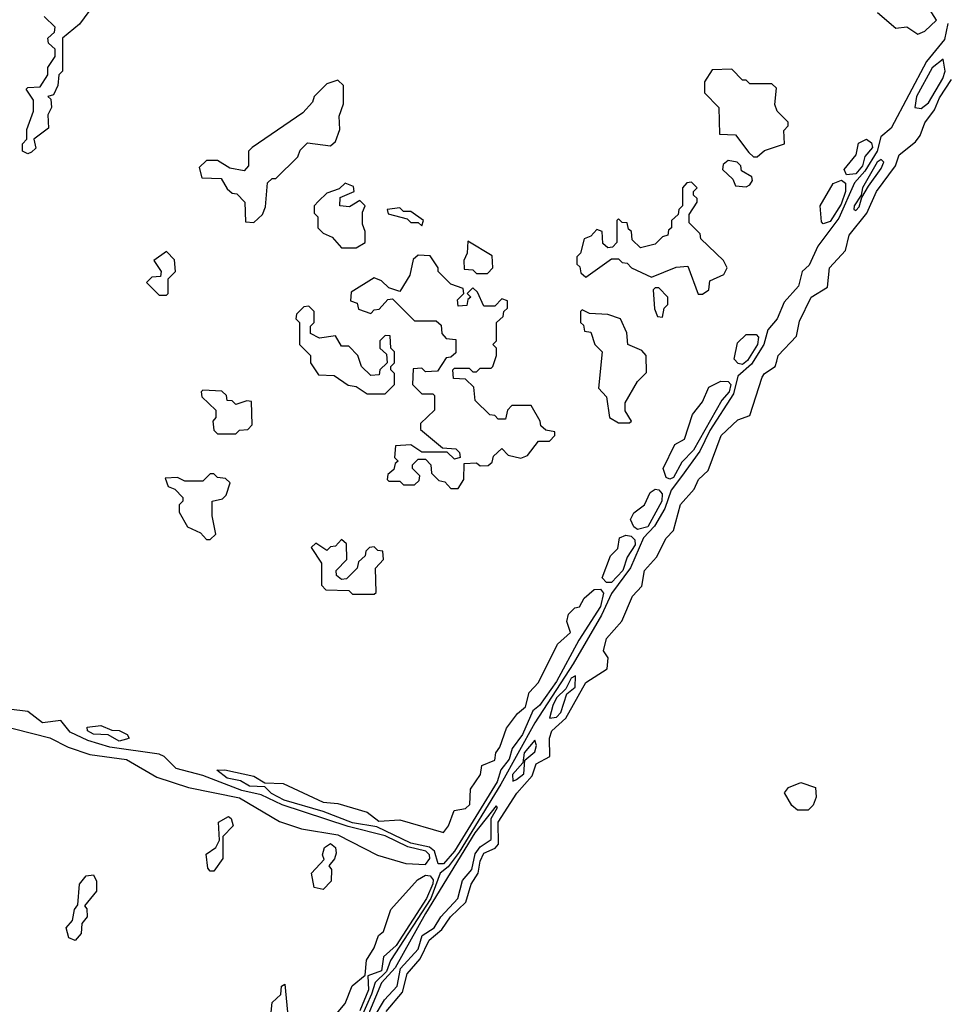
# Model space of a CAD drawing. Extents: x 2769579 to 2883812, y 684207 to 828660.
# Tile 397 of 505: x 2840302 to 2842846, y 781245 to 783946. Entities that reach past the tile are written whole.
import ezdxf

# ---------------------------------------------------------------- set-up
doc = ezdxf.new("R2010")
doc.units = 0

msp = doc.modelspace()

# ---------------------------------------------------------------- linework, layer by layer
at = {"layer": '0CON02XD'}
for points in [[(2840491.7, 783968.3), (2840466.4, 783933.6), (2840420, 783895), (2840420, 783805), (2840410, 783795), (2840407.5, 783765), (2840395, 783740), (2840380, 783735), (2840387.5, 783727.5), (2840390, 783705), (2840380, 783685), (2840381.7, 783648.3), (2840341.7, 783618.3), (2840346.4, 783593.6), (2840335, 783582.5), (2840325, 783577.5)], [(2842655, 783966), (2842705, 783922.5), (2842735, 783926.7), (2842765, 783906)], [(2842765, 783906), (2842785, 783914.4), (2842816.7, 783945), (2842797.7, 783975)], [(2840325, 783577.5), (2840310, 783585), (2840310, 783605), (2840321.7, 783618.3), (2840322.5, 783645), (2840340, 783695), (2840340, 783725), (2840320, 783755), (2840325, 783760), (2840358.3, 783761.7), (2840380, 783795), (2840380, 783815), (2840400, 783845), (2840400, 783865), (2840381.7, 783881.7), (2840380, 783895), (2840398.3, 783911.7), (2840400, 783925), (2840370, 783955)], [(2842848.1, 783935), (2842838.3, 783891.7), (2842788.8, 783831.2), (2842692.1, 783647.9), (2842663.8, 783625), (2842653.8, 783585), (2842619.7, 783530.3), (2842591.8, 783498.2), (2842548.7, 783401.3), (2842490.8, 783325), (2842467.3, 783272.7), (2842448, 783255), (2842437.8, 783215), (2842399.2, 783170.8), (2842380, 783125), (2842354.2, 783095), (2842342.7, 783055), (2842309.3, 783000.7), (2842272, 782968), (2842260.3, 782919.7), (2842195, 782819.2), (2842167.3, 782762.7), (2842117, 782693), (2842089.2, 782655), (2842071.2, 782605), (2842043.3, 782556.7), (2842012.9, 782525), (2841977.5, 782442.5), (2841925, 782372), (2841897.6, 782312.4), (2841820.6, 782179.4), (2841715, 782017.1), (2841621.5, 781848.5), (2841507.3, 781662.7), (2841477.6, 781622.4), (2841455.5, 781604.5), (2841429.5, 781535), (2841319.5, 781365), (2841308, 781335), (2841277.3, 781305), (2841266.9, 781273.1), (2841239.7, 781210.3)], [(2842775, 783702), (2842795, 783718), (2842834.4, 783785), (2842840, 783805), (2842835, 783837.5), (2842805, 783813.8), (2842762.2, 783735), (2842757.5, 783705), (2842775, 783702)], [(2842325, 783570), (2842345, 783587.5), (2842400, 783605), (2842398.3, 783641.7), (2842410, 783655), (2842410, 783665), (2842380, 783695), (2842373, 783713), (2842378.3, 783758.3), (2842365, 783770), (2842305, 783770), (2842295, 783780), (2842285, 783780), (2842255, 783810), (2842201.7, 783808.3), (2842180, 783775), (2842180, 783745), (2842220, 783705), (2842221.7, 783631.7), (2842265, 783630), (2842301.7, 783581.7), (2842315, 783570), (2842325, 783570)], [(2840945, 783390), (2840968.3, 783411.7), (2840977, 783433), (2840981.7, 783498.3), (2840995, 783510), (2841005, 783510), (2841065, 783570), (2841071.7, 783588.3), (2841091.7, 783608.3), (2841155, 783600), (2841168.3, 783611.7), (2841180, 783645), (2841178.3, 783681.7), (2841190, 783715), (2841190, 783765), (2841175, 783780), (2841145, 783770), (2841110, 783735), (2841105, 783720), (2841079.3, 783690.7), (2840940, 783595), (2840930, 783585), (2840930, 783545), (2840918.3, 783531.7), (2840878.3, 783538.3), (2840845, 783560), (2840815, 783560), (2840795, 783540), (2840801.7, 783511.7), (2840855, 783510), (2840871.7, 783481.7), (2840885, 783470), (2840898.3, 783468.3), (2840920, 783445), (2840921.7, 783391.7), (2840945, 783390)], [(2841307.1, 781225), (2841352.1, 781277.9), (2841365, 781328.8), (2841400.3, 781369.7), (2841425, 781421.2), (2841459.8, 781450.2), (2841484.3, 781485), (2841525.8, 781525), (2841540.8, 781575), (2841559.4, 781605), (2841565, 781637.5), (2841575, 781660), (2841606.4, 781673.6), (2841615.5, 781684.5), (2841614.5, 781745), (2841665.5, 781824.5), (2841708, 781872), (2841719.2, 781905), (2841756.2, 781925), (2841755.8, 781975), (2841761.4, 781995), (2841800, 782030), (2841855, 782128), (2841913.8, 782165), (2841916, 782195), (2841903.8, 782215), (2841912, 782248), (2841953.8, 782296.2), (2841982.9, 782365), (2842008.2, 782391.8), (2842016, 782435), (2842048.8, 782471.2), (2842075, 782523.8), (2842095.5, 782544.5), (2842114.4, 782615.6), (2842152.3, 782657.7), (2842163.8, 782685), (2842190.9, 782709.1), (2842226, 782805), (2842272, 782848), (2842305, 782860), (2842338.9, 782965), (2842345, 782975.7), (2842374.2, 782995), (2842379.2, 783009.2), (2842382.5, 783025), (2842432.6, 783077.4), (2842440.9, 783119.1), (2842472.5, 783185), (2842517.6, 783212.4), (2842523.1, 783265), (2842567.1, 783312.9), (2842577.5, 783355), (2842626, 783415), (2842651.9, 783475), (2842704, 783545), (2842713.8, 783575), (2842759.1, 783610.9), (2842771.5, 783628.5), (2842785, 783663.3), (2842811.5, 783698.5), (2842825, 783731.2), (2842857.8, 783782.2)], [(2842570, 783520), (2842563.8, 783535), (2842596.7, 783575), (2842602.7, 783607.3), (2842625, 783618), (2842638.3, 783608.3), (2842640.9, 783595), (2842619.7, 783570.3), (2842613.5, 783545), (2842595, 783523.5), (2842570, 783520)], [(2842295, 783487.5), (2842305, 783492.5), (2842312.5, 783505), (2842310, 783515), (2842281.7, 783531.7), (2842280, 783545), (2842270, 783555), (2842245, 783560), (2842231.7, 783548.3), (2842230, 783535), (2842258.3, 783508.3), (2842265, 783490), (2842295, 783487.5)], [(2842595, 783422.5), (2842605, 783432.5), (2842611.7, 783458.3), (2842630.5, 783489.5), (2842665, 783537.5), (2842672.5, 783555), (2842665, 783562.5), (2842654.2, 783555), (2842614, 783485), (2842610, 783465), (2842591.2, 783435), (2842590, 783425), (2842595, 783422.5)], [(2842506.2, 783386.2), (2842501.4, 783391.4), (2842498, 783435), (2842533.4, 783496.6), (2842556.1, 783506.1), (2842567.3, 783497.3), (2842567.5, 783475), (2842555, 783440), (2842525, 783392.2), (2842506.2, 783386.2)], [(2841225, 783320), (2841250, 783335), (2841250, 783365), (2841242.5, 783385), (2841242.5, 783417.5), (2841250, 783435), (2841235, 783450), (2841207, 783433), (2841180, 783435), (2841181.7, 783458.3), (2841220, 783475), (2841218.3, 783488.3), (2841195, 783497.5), (2841178.3, 783481.7), (2841145, 783470), (2841121.7, 783448.3), (2841110, 783435), (2841110, 783415), (2841120, 783405), (2841120, 783375), (2841135, 783360), (2841159.3, 783349.3), (2841185, 783320), (2841225, 783320)], [(2842175, 783193.3), (2842192.5, 783205), (2842195, 783230), (2842233, 783247), (2842242.5, 783265), (2842232.5, 783285), (2842170, 783345), (2842168.3, 783358.3), (2842138.3, 783388.3), (2842138.3, 783411.7), (2842160, 783445), (2842160, 783455), (2842150, 783465), (2842150, 783475), (2842160, 783485), (2842145, 783500), (2842131.7, 783498.3), (2842120, 783485), (2842120, 783435), (2842110, 783425), (2842108.3, 783411.7), (2842090, 783395), (2842090, 783375), (2842081.7, 783368.3), (2842080, 783355), (2842065, 783350), (2842045, 783330), (2842005, 783320), (2841981.7, 783341.7), (2841980, 783365), (2841971.7, 783371.7), (2841968.3, 783388.3), (2841955, 783390), (2841945, 783400), (2841940, 783395), (2841940, 783335), (2841928.3, 783321.7), (2841915, 783320), (2841901.7, 783331.7), (2841900, 783365), (2841885, 783370), (2841868.3, 783351.7), (2841850, 783345), (2841840, 783305), (2841830, 783295), (2841830, 783275), (2841838.3, 783268.3), (2841841.7, 783251.7), (2841855, 783240), (2841925, 783290), (2841945, 783290), (2841955, 783280), (2841968.3, 783278.3), (2841980, 783265), (2842035, 783240), (2842103, 783267), (2842135, 783270), (2842163.3, 783193.3), (2842175, 783193.3)], [(2841405, 783380), (2841410, 783395), (2841375, 783420), (2841355, 783420), (2841345, 783430), (2841310, 783425), (2841313, 783413), (2841365, 783400), (2841375, 783390), (2841395, 783390), (2841405, 783380)], [(2841585, 783250), (2841600, 783265), (2841598.3, 783298.3), (2841531.7, 783338.3), (2841530, 783305), (2841520, 783285), (2841521.7, 783261.7), (2841545, 783260), (2841555, 783250), (2841585, 783250)], [(2840705, 783190), (2840710, 783195), (2840710, 783235), (2840730, 783255), (2840727, 783287), (2840705, 783310), (2840670, 783285), (2840690, 783255), (2840688.3, 783241.7), (2840665, 783240), (2840650, 783225), (2840685, 783190), (2840705, 783190)], [(2841505, 782660), (2841520, 782685), (2841521.7, 782728.3), (2841555, 782730), (2841565, 782722.5), (2841587, 782723), (2841598.3, 782731.7), (2841601.7, 782748.3), (2841625, 782770), (2841641.7, 782751.7), (2841677, 782743), (2841695, 782750), (2841725, 782790), (2841755, 782790), (2841770, 782805), (2841770, 782815), (2841745, 782820), (2841731.7, 782831.7), (2841730, 782845), (2841705, 782887.5), (2841652.5, 782887.5), (2841640, 782875), (2841635, 782850), (2841615, 782850), (2841605, 782860), (2841591.7, 782861.7), (2841551.7, 782901.7), (2841548.3, 782938.3), (2841525, 782960), (2841491.7, 782961.7), (2841490, 782985), (2841495, 782990), (2841535, 782990), (2841545, 782980), (2841555, 782980), (2841565, 782990), (2841595, 782990), (2841600, 782995), (2841610, 783025), (2841610, 783045), (2841600, 783055), (2841610, 783065), (2841610, 783115), (2841628.3, 783131.7), (2841630, 783145), (2841640, 783155), (2841640, 783175), (2841625, 783180), (2841605, 783160), (2841575, 783160), (2841558.3, 783198.3), (2841545, 783210), (2841530, 783195), (2841540, 783185), (2841531.7, 783178.3), (2841528.3, 783161.7), (2841505, 783160), (2841503, 783177), (2841520, 783195), (2841518.3, 783208.3), (2841485, 783220), (2841450, 783255), (2841450, 783265), (2841428.3, 783298.3), (2841395, 783300), (2841381.7, 783288.3), (2841372.5, 783245), (2841345, 783200), (2841315, 783210), (2841295, 783230), (2841275, 783237.5), (2841211.7, 783198.3), (2841210, 783175), (2841228.3, 783168.3), (2841231.7, 783151.7), (2841265, 783140), (2841275, 783150), (2841288.3, 783151.7), (2841311.7, 783178.3), (2841325, 783180), (2841385, 783120), (2841445, 783120), (2841458.3, 783108.3), (2841460, 783085), (2841471.7, 783071.7), (2841498.3, 783068.3), (2841498.3, 783031.7), (2841485, 783020), (2841471.7, 783018.3), (2841448.3, 782981.7), (2841415, 782980), (2841405, 782990), (2841381.7, 782988.3), (2841380, 782945), (2841405, 782920), (2841435, 782920), (2841440, 782915), (2841440, 782875), (2841401.7, 782838.3), (2841401.7, 782821.7), (2841461.7, 782771.7), (2841498.3, 782768.3), (2841508.3, 782758.3), (2841510, 782745), (2841495, 782740), (2841475, 782760), (2841405, 782760), (2841375, 782780), (2841333, 782777), (2841330, 782745), (2841340, 782735), (2841331.7, 782728.3), (2841328.3, 782711.7), (2841311.7, 782698.3), (2841310, 782685), (2841315, 782680), (2841345, 782680), (2841355, 782670), (2841385, 782670), (2841398.3, 782681.7), (2841400, 782695), (2841380, 782715), (2841380, 782725), (2841395, 782740), (2841415, 782740), (2841430, 782725), (2841431.7, 782701.7), (2841451.7, 782681.7), (2841468.3, 782678.3), (2841485, 782660), (2841505, 782660)], [(2842065, 783130), (2842070, 783155), (2842080, 783165), (2842080, 783185), (2842055, 783210), (2842045, 783210), (2842040, 783205), (2842043, 783153), (2842051.7, 783131.7), (2842065, 783130)], [(2841305, 782920), (2841330, 782945), (2841330, 782975), (2841320, 782985), (2841320, 782995), (2841330, 783005), (2841330, 783035), (2841320, 783045), (2841318.3, 783078.3), (2841305, 783080), (2841290, 783065), (2841290, 783045), (2841308.3, 783028.3), (2841310, 783005), (2841290, 782985), (2841288.3, 782971.7), (2841265, 782970), (2841240, 782995), (2841230, 783025), (2841205, 783050), (2841185, 783050), (2841168.3, 783078.3), (2841125, 783072.5), (2841100, 783085), (2841100, 783105), (2841110, 783115), (2841110, 783145), (2841095, 783160), (2841081.7, 783158.3), (2841061.7, 783138.3), (2841060, 783125), (2841070, 783115), (2841070, 783055), (2841100, 783025), (2841100, 783005), (2841121.7, 782971.7), (2841165, 782970), (2841203, 782943), (2841225, 782940), (2841255, 782920), (2841305, 782920)], [(2841975, 782840), (2841980, 782845), (2841963, 782873), (2841962.5, 782895), (2841997, 782953), (2842021.7, 782978.3), (2842020, 783025), (2842008.3, 783038.3), (2841970, 783055), (2841967, 783087), (2841950, 783125), (2841915, 783137.5), (2841865, 783140), (2841845, 783150), (2841840, 783145), (2841840, 783115), (2841848.3, 783108.3), (2841851.7, 783091.7), (2841868.3, 783088.3), (2841880, 783055), (2841900, 783035), (2841890, 782935), (2841911.7, 782911.7), (2841920, 782855), (2841945, 782840), (2841975, 782840)], [(2842285, 783000.5), (2842272.8, 783002.8), (2842262, 783015), (2842270.5, 783059.5), (2842295, 783082), (2842321.9, 783081.9), (2842328.1, 783075), (2842325.4, 783055), (2842298.7, 783011.3), (2842285, 783000.5)], [(2842085, 782685.6), (2842075, 782690), (2842066.9, 782715), (2842099.3, 782780.7), (2842126, 782795), (2842147.3, 782862.7), (2842175, 782897.5), (2842192.3, 782937.7), (2842225, 782954.4), (2842245, 782953.1), (2842252.2, 782945), (2842247.7, 782925), (2842228.1, 782901.9), (2842150, 782765), (2842117.9, 782732.1), (2842095, 782690), (2842085, 782685.6)], [(2840895, 782810), (2840905, 782820), (2840928.3, 782821.7), (2840940, 782835), (2840938.3, 782898.3), (2840925, 782900), (2840895, 782890), (2840885, 782900), (2840871.7, 782901.7), (2840870, 782915), (2840857, 782927), (2840805, 782930), (2840800, 782925), (2840801.7, 782911.7), (2840840, 782875), (2840840, 782855), (2840832.5, 782845), (2840835, 782820), (2840845, 782810), (2840895, 782810)], [(2840825, 782520), (2840840, 782535), (2840830, 782585), (2840830, 782625), (2840858.3, 782631.7), (2840868.3, 782641.7), (2840880, 782675), (2840867, 782687), (2840845, 782690), (2840835, 782700), (2840825, 782700), (2840805, 782680), (2840755, 782680), (2840735, 782690), (2840701.7, 782688.3), (2840710, 782665), (2840728.3, 782658.3), (2840750, 782635), (2840750, 782625), (2840740, 782615), (2840740, 782595), (2840762.5, 782555), (2840798.3, 782538.3), (2840815, 782520), (2840825, 782520)], [(2841997, 782547), (2841986.2, 782555), (2841977.5, 782575), (2841986.7, 782593.3), (2842016.2, 782615), (2842031.4, 782648.6), (2842045, 782658), (2842055, 782656), (2842064.3, 782645), (2842063.1, 782625), (2842025, 782554.6), (2841997, 782547)], [(2841911.7, 782401.7), (2841900, 782415), (2841922.5, 782475), (2841942.5, 782495), (2841947.5, 782525), (2841965, 782532), (2841979.4, 782529.4), (2841989.1, 782519.1), (2841990, 782505), (2841968.3, 782471.7), (2841956.2, 782435), (2841925, 782401.9), (2841911.7, 782401.7)], [(2841275, 782370), (2841280, 782375), (2841278.3, 782441.7), (2841300, 782465), (2841298.3, 782488.3), (2841285, 782490), (2841275, 782500), (2841261.7, 782498.3), (2841251.7, 782488.3), (2841250, 782475), (2841231.7, 782458.3), (2841228.3, 782441.7), (2841198.3, 782411.7), (2841185, 782410), (2841171.7, 782421.7), (2841170, 782435), (2841200, 782465), (2841198.3, 782508.3), (2841185, 782520), (2841168.3, 782501.7), (2841155, 782500), (2841145, 782490), (2841115, 782510), (2841101.7, 782498.3), (2841130, 782455), (2841130, 782395), (2841141.7, 782381.7), (2841205, 782380), (2841215, 782370), (2841275, 782370)], [(2841465, 781630), (2841450.2, 781630.2), (2841440.4, 781665), (2841426.5, 781676.5), (2841375, 781687.2), (2841282.1, 781732.1), (2841215, 781742.9), (2841135, 781773.8), (2841028, 781805), (2840993.3, 781823.3), (2840975, 781842), (2840933.1, 781843.1), (2840907.8, 781857.8), (2840871.2, 781865), (2840843, 781887), (2840865, 781888.1), (2840945, 781871.1), (2840975, 781852.5), (2841025, 781850.6), (2841135, 781799.5), (2841175, 781795.5), (2841255, 781772.5), (2841287.3, 781747.3), (2841345, 781751.4), (2841465, 781716.7), (2841478.8, 781735), (2841493.6, 781776.4), (2841525, 781781.9), (2841537.2, 781792.8), (2841538.8, 781835), (2841566.2, 781875), (2841570, 781900), (2841605.7, 781914.3), (2841608, 781935), (2841619.2, 781950.8), (2841637.5, 782002.5), (2841667.5, 782042.5), (2841689.2, 782060.8), (2841699.3, 782100.7), (2841725, 782127.5), (2841777.5, 782232.5), (2841813.3, 782265), (2841802.5, 782295), (2841807.5, 782315), (2841825, 782332.5), (2841837.5, 782335), (2841850.5, 782359.5), (2841877.5, 782382.5), (2841895, 782384), (2841903.2, 782373.2), (2841895, 782335.8), (2841836.1, 782243.9), (2841775, 782130.6), (2841728.1, 782065), (2841710, 782050), (2841681.2, 781985), (2841653.4, 781946.6), (2841645, 781917.5), (2841621.9, 781888.1), (2841611.8, 781855), (2841495.3, 781665), (2841465, 781630)], [(2841755, 782030), (2841775, 782033.1), (2841786.7, 782045), (2841803.3, 782096.7), (2841825.7, 782115), (2841826.4, 782146.4), (2841815, 782140), (2841800, 782110), (2841775, 782085.7), (2841764.5, 782065), (2841755, 782030)], [(2841415, 781628.8), (2841426.9, 781645), (2841426.7, 781655), (2841416, 781665), (2841366.9, 781676.9), (2841305, 781707.5), (2841203, 781733), (2841022, 781792), (2840965, 781820), (2840911.4, 781831.4), (2840805, 781872.5), (2840731.5, 781891.5), (2840698.8, 781925), (2840685, 781930.8), (2840550, 781950), (2840488.9, 781968.9), (2840441.2, 781991.2), (2840415, 782023.8), (2840365, 782016.9), (2840325, 782048.6), (2840212.2, 782062.2)], [(2840190, 782025), (2840385, 781976.2), (2840435, 781950), (2840495, 781930), (2840595, 781916.2), (2840678.3, 781868.3), (2840765, 781840), (2840905, 781811.2), (2841015, 781746.7), (2841075, 781726.7), (2841175, 781710), (2841284.1, 781654.1), (2841361.7, 781631.7), (2841415, 781628.8)], [(2840575, 781967.1), (2840545, 781984), (2840505, 781986), (2840488.8, 781995), (2840487.5, 782005), (2840525, 782010), (2840555, 781996.7), (2840575, 781996), (2840597.5, 781985), (2840602.5, 781975), (2840595, 781972), (2840575, 781967.1)], [(2841655, 781857.5), (2841665, 781862), (2841685, 781877.5), (2841687.5, 781915), (2841715, 781937.5), (2841720, 781955), (2841715, 781970), (2841686.2, 781935), (2841682.5, 781907.5), (2841654.3, 781875), (2841655, 781857.5)], [(2842465, 781777.5), (2842435, 781777.5), (2842420, 781790), (2842400, 781825), (2842410.7, 781839.3), (2842445, 781853.3), (2842485, 781840), (2842486.4, 781813.6), (2842478.3, 781791.7), (2842465, 781777.5)], [(2841265, 781206.7), (2841275, 781210), (2841302.8, 781257.2), (2841337.5, 781295), (2841346.6, 781343.4), (2841395, 781395.8), (2841406.4, 781433.6), (2841439.4, 781455), (2841457.1, 781485), (2841504.4, 781535), (2841517.1, 781585), (2841542.2, 781615), (2841551.9, 781658.1), (2841565, 781677.1), (2841595, 781696.7), (2841595.6, 781754.4), (2841612.5, 781785), (2841609.3, 781789.3), (2841550.4, 781715), (2841415, 781494.3), (2841332.5, 781345), (2841295, 781304.2), (2841262.2, 781225), (2841265, 781206.7)], [(2840835, 781610), (2840825, 781610), (2840818.3, 781618.3), (2840813.6, 781656.4), (2840840, 781675), (2840850, 781695), (2840847.5, 781745), (2840875, 781760), (2840882.5, 781755), (2840887.5, 781735), (2840860, 781705), (2840860, 781645), (2840835, 781610)], [(2841135, 781560), (2841110, 781565), (2841102.5, 781605), (2841137.5, 781642.5), (2841133.3, 781655), (2841138.8, 781675), (2841155, 781685.7), (2841168.8, 781675), (2841170.7, 781659.3), (2841166.2, 781643.8), (2841150, 781625), (2841157.5, 781615), (2841157, 781583), (2841135, 781560)], [(2840455, 781420), (2840437, 781427), (2840430, 781455), (2840447.5, 781475), (2840452.5, 781505), (2840461.7, 781518.3), (2840466.7, 781575), (2840485, 781597.5), (2840505, 781600), (2840513, 781583), (2840513.3, 781555), (2840480, 781515), (2840487, 781507), (2840487.5, 781485), (2840473, 781467), (2840470.7, 781439.3), (2840455, 781420)], [(2841148.3, 781191.7), (2841195, 781247.5), (2841214, 781296), (2841250, 781325), (2841253.8, 781366.2), (2841275, 781400), (2841286.7, 781433.3), (2841300, 781445), (2841320, 781505), (2841393.4, 781586.6), (2841415, 781598.9), (2841427.7, 781597.7), (2841436, 781586), (2841435.4, 781575.4), (2841418.2, 781535), (2841335, 781406.5), (2841300, 781375), (2841295, 781336.9), (2841257, 781323), (2841259.3, 781285), (2841235, 781227.1)], [(2840975, 781120), (2840968.3, 781128.3), (2840962.5, 781175), (2840973.6, 781196.4), (2840990, 781205), (2840995, 781250), (2841018.3, 781271.7), (2841020, 781295), (2841030, 781300), (2841037, 781223), (2841020, 781205), (2841013.8, 781155), (2840975, 781120)]]:
    msp.add_lwpolyline(points, dxfattribs=at)

doc.saveas('drawing.dxf')
